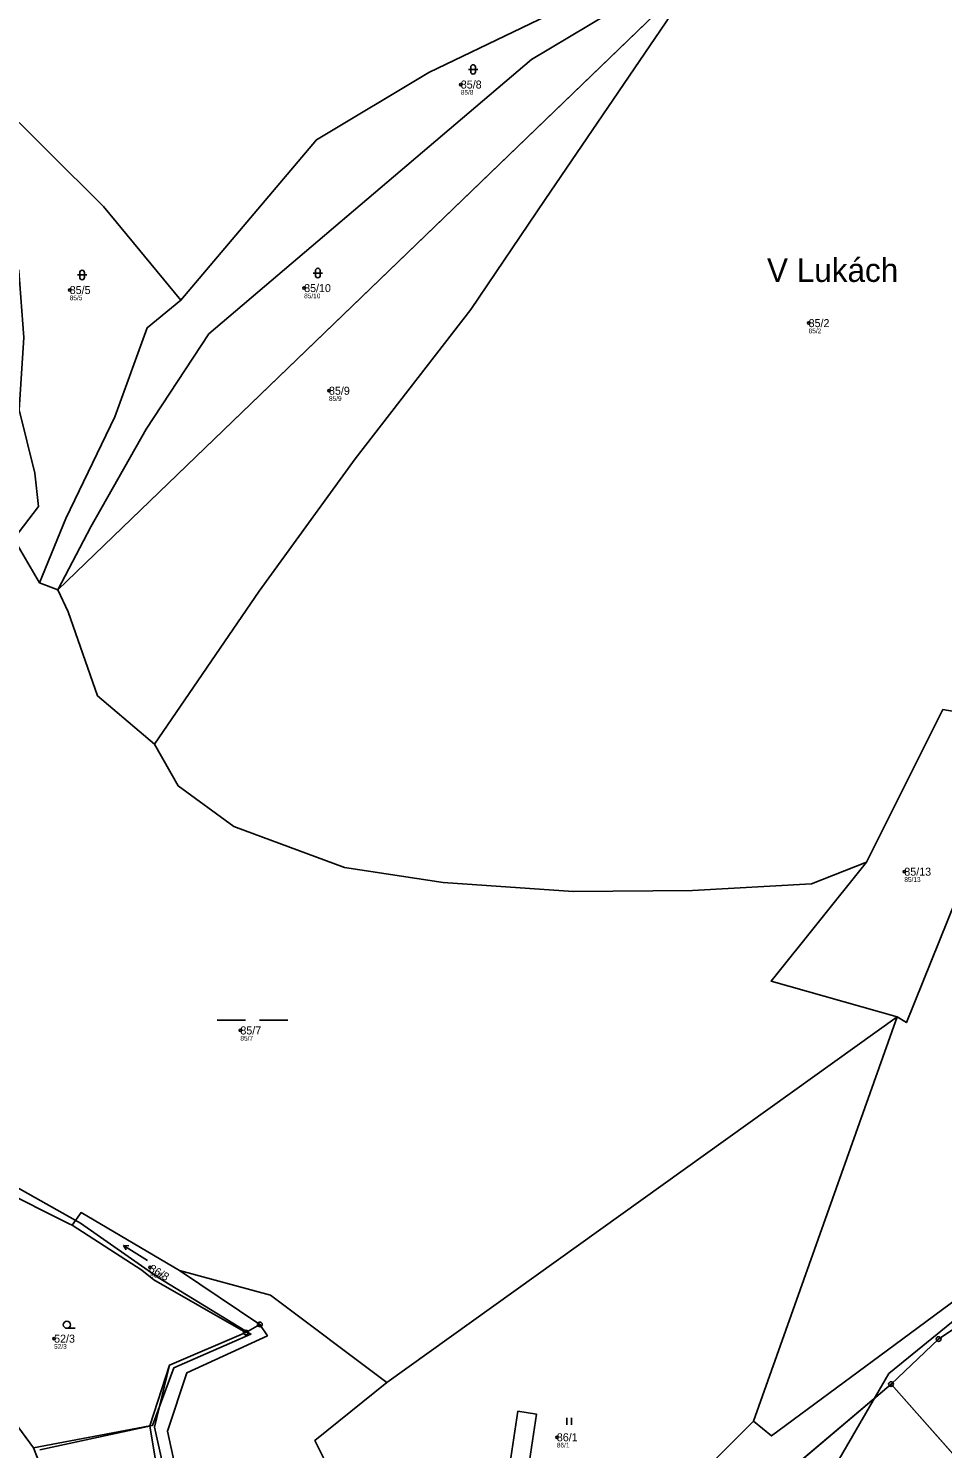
# Model space of a CAD drawing. Extents: x -734504 to -730695, y -1027923 to -1024502.
# Drawn here: x -732087.5 to -731893.3, y -1026542.3 to -1026240.6 of the extents above; entities that cross this region are included whole.
import ezdxf

# ---------------------------------------------------------------- set-up
doc = ezdxf.new("R2010")
doc.units = 0
for name, color, linetype in [('Definiční body', 7, 'Continuous'), ('Hranice parcel', 7, 'Continuous'), ('Parcelní čísla', 7, 'Continuous'), ('Polygon parcely', 7, 'Continuous'), ('Pop  PČ popisy', 7, 'Continuous'), ('Vnitřní kresba', 7, 'Continuous'), ('Věcná břemena k části', 7, 'Continuous'), ('Značky bodu BP', 7, 'Continuous'), ('Značky kultur', 7, 'Continuous')]:
    doc.layers.add(name, color=color, linetype=linetype)

msp = doc.modelspace()

# ---------------------------------------------------------------- linework, layer by layer
at = {"layer": 'Definiční body'}
for centre in [(-731995.62, -1026252.56), (-732078.69, -1026296.21), (-732028.9, -1026295.79), (-731921.74, -1026303.23), (-732023.62, -1026317.59), (-731901.41, -1026419.73), (-732042.44, -1026453.45), (-732061.61, -1026503.76), (-732082.01, -1026518.9), (-731975.22, -1026539.85)]:
    msp.add_circle(centre, 0.25, dxfattribs=at)
at = {"layer": 'Hranice parcel'}
for p, q in [((-731944.25, -1026227.88), (-732081.24, -1026359.9)), ((-732090.54, -1026349.05), (-732085.11, -1026358.39)), ((-732081.24, -1026359.9), (-732085.11, -1026358.39)), ((-731909.45, -1026417.69), (-731893.23, -1026385.31)), ((-732011.33, -1026528.18), (-731902.95, -1026450.55)), ((-731902.95, -1026450.55), (-731933.47, -1026536.4)), ((-732038.29, -1026515.88), (-732055.4, -1026504.45)), ((-732107.84, -1026512.97), (-732086.41, -1026542.06)), ((-732057.5, -1026524.5), (-732041.3, -1026517.6)), ((-732041.3, -1026517.6), (-732038.29, -1026515.88)), ((-732061.67, -1026537.42), (-732057.5, -1026524.5)), ((-731941.3, -1026559.94), (-731904.24, -1026528.54)), ((-731904.24, -1026528.54), (-731854.12, -1026585.13)), ((-732086.41, -1026542.06), (-732061.67, -1026537.42)), ((-732003.69, -1026606.79), (-731933.47, -1026536.4))]:
    msp.add_line(p, q, dxfattribs=at)
for points in [[(-732055.09, -1026298.35), (-732026.3, -1026264.29), (-732002.43, -1026250.04), (-731962.89, -1026230.97), (-731942.08, -1026219.52), (-731920.65, -1026210.41), (-731899.04, -1026202.63), (-731850.9, -1026193.5), (-731840.41, -1026195.09), (-731822.28, -1026197)], [(-732081.24, -1026359.9), (-732074.18, -1026346.51), (-732062.48, -1026325.78), (-732049.12, -1026305.53), (-731980.61, -1026247.22), (-731960.43, -1026235.2), (-731944.25, -1026227.88)], [(-731944.25, -1026227.88), (-731977.71, -1026276.97), (-731993.49, -1026300.34), (-732018.05, -1026332.04), (-732038.44, -1026360.19), (-732060.71, -1026392.67)], [(-732098.64, -1026239.13), (-732095.48, -1026254.73), (-732071.52, -1026278.48), (-732055.09, -1026298.35)], [(-732112.72, -1026262.99), (-732112.35, -1026263.41), (-732092.28, -1026286.34), (-732089.52, -1026292.13), (-732088.43, -1026306.25), (-732089.41, -1026321.62), (-732086.1, -1026335.12), (-732085.34, -1026342.14), (-732090.54, -1026349.05)], [(-732085.11, -1026358.39), (-732079.53, -1026344.75), (-732069.09, -1026323.11), (-732062.24, -1026304.22), (-732055.09, -1026298.35)], [(-732060.71, -1026392.67), (-732072.81, -1026382.37), (-732079.01, -1026364.54), (-732081.24, -1026359.9)], [(-731893.23, -1026385.31), (-731880.77, -1026387.46), (-731886.94, -1026416.97), (-731900.98, -1026451.78), (-731902.95, -1026450.55)], [(-732060.71, -1026392.67), (-732055.64, -1026401.5), (-732043.83, -1026410.14), (-732020.34, -1026418.85), (-731999.36, -1026422.02), (-731971.77, -1026423.96), (-731946.4, -1026423.72), (-731921.13, -1026422.29), (-731909.45, -1026417.69)], [(-731902.95, -1026450.55), (-731929.73, -1026442.95), (-731909.45, -1026417.69)], [(-731933.47, -1026536.4), (-731929.66, -1026539.55), (-731906.63, -1026522.55), (-731840.62, -1026473.81), (-731836.61, -1026470.85)], [(-732078.18, -1026494.83), (-732078.97, -1026494.43), (-732093.65, -1026487.07)], [(-732078.18, -1026494.83), (-732076.27, -1026492.11), (-732055.4, -1026504.45)], [(-732041.3, -1026517.6), (-732060.85, -1026506.42), (-732063.41, -1026504.38), (-732078.18, -1026494.83)], [(-732055.4, -1026504.45), (-732036.03, -1026509.68), (-732011.33, -1026528.18)], [(-731875.02, -1026506.23), (-731894.12, -1026519), (-731904.24, -1026528.54)], [(-732038.29, -1026515.88), (-732036.71, -1026518.29), (-732053.85, -1026526.19), (-732057.95, -1026538.52), (-732053.99, -1026556.75), (-732052.3, -1026560.32), (-732048.49, -1026568.32), (-732041.78, -1026578.69), (-732036.27, -1026587.95)], [(-732036.27, -1026587.95), (-732054.94, -1026563.48), (-732060.7, -1026537.67), (-732057.5, -1026524.5)], [(-732011.33, -1026528.18), (-732026.64, -1026540.54), (-732014.98, -1026563.87), (-732007.99, -1026591.06), (-732027.04, -1026601.59)], [(-732032.04, -1026600.26), (-732048.29, -1026578.92), (-732057.25, -1026564.44), (-732061.67, -1026537.42)], [(-732086.41, -1026542.06), (-732080.33, -1026557.64), (-732075.27, -1026575.33), (-732072.4, -1026590.69), (-732070.5, -1026609.31), (-732069.79, -1026623.89), (-732069.53, -1026637.07)]]:
    msp.add_lwpolyline(points, dxfattribs=at)
at = {"layer": 'Polygon parcely'}
for points in [[(-731875.94, -1026134.56), (-731901.72, -1026137), (-731916.33, -1026142.85), (-731944.2, -1026152.26), (-731960.77, -1026154.93), (-731980.68, -1026160.82), (-732001.38, -1026176.73), (-732017.86, -1026187.31), (-732030.07, -1026195.99), (-732035.43, -1026196.24), (-732047.19, -1026196.79), (-732059.27, -1026203.83), (-732083.66, -1026221.24), (-732098.64, -1026239.13), (-732095.48, -1026254.73), (-732071.52, -1026278.48), (-732055.09, -1026298.35), (-732026.3, -1026264.29), (-732002.43, -1026250.04), (-731962.89, -1026230.97), (-731942.08, -1026219.52), (-731920.65, -1026210.41), (-731899.04, -1026202.63), (-731850.9, -1026193.5)], [(-731850.9, -1026193.5), (-731899.04, -1026202.63), (-731920.65, -1026210.41), (-731942.08, -1026219.52), (-731962.89, -1026230.97), (-732002.43, -1026250.04), (-732026.3, -1026264.29), (-732055.09, -1026298.35), (-732062.24, -1026304.22), (-732069.09, -1026323.11), (-732079.53, -1026344.75), (-732085.11, -1026358.39), (-732081.24, -1026359.9), (-732074.18, -1026346.51), (-732062.48, -1026325.78), (-732049.12, -1026305.53), (-731980.61, -1026247.22), (-731960.43, -1026235.2), (-731944.25, -1026227.88), (-731918.31, -1026216.91), (-731894.54, -1026208.68), (-731851.42, -1026197.61)], [(-731851.42, -1026197.61), (-731894.54, -1026208.68), (-731918.31, -1026216.91), (-731944.25, -1026227.88), (-731977.71, -1026276.97), (-731993.49, -1026300.34), (-732018.05, -1026332.04), (-732038.44, -1026360.19), (-732060.71, -1026392.67), (-732055.64, -1026401.5), (-732043.83, -1026410.14), (-732020.34, -1026418.85), (-731999.36, -1026422.02), (-731971.77, -1026423.96), (-731946.4, -1026423.72), (-731921.13, -1026422.29), (-731909.45, -1026417.69), (-731893.23, -1026385.31)], [(-732090.54, -1026349.05), (-732085.34, -1026342.14), (-732086.1, -1026335.12), (-732089.41, -1026321.62)], [(-732093.65, -1026487.07), (-732078.97, -1026494.43), (-732078.18, -1026494.83), (-732076.27, -1026492.11), (-732055.4, -1026504.45), (-732036.03, -1026509.68), (-732011.33, -1026528.18), (-731902.95, -1026450.55), (-731929.73, -1026442.95), (-731909.45, -1026417.69), (-731921.13, -1026422.29), (-731946.4, -1026423.72), (-731971.77, -1026423.96), (-731999.36, -1026422.02), (-732020.34, -1026418.85), (-732043.83, -1026410.14), (-732055.64, -1026401.5), (-732060.71, -1026392.67), (-732072.81, -1026382.37), (-732079.01, -1026364.54), (-732081.24, -1026359.9), (-732085.11, -1026358.39), (-732090.54, -1026349.05)], [(-731886.94, -1026416.97), (-731900.98, -1026451.78), (-731902.95, -1026450.55), (-731933.47, -1026536.4), (-731929.66, -1026539.55), (-731906.63, -1026522.55), (-731840.62, -1026473.81)], [(-732080.33, -1026557.64), (-732086.41, -1026542.06), (-732107.84, -1026512.97)]]:
    msp.add_lwpolyline(points, dxfattribs=at)
for points in [[(-732081.24, -1026359.9), (-732079.01, -1026364.54), (-732072.81, -1026382.37), (-732060.71, -1026392.67), (-732038.44, -1026360.19), (-732018.05, -1026332.04), (-731993.49, -1026300.34), (-731977.71, -1026276.97), (-731944.25, -1026227.88)], [(-731944.25, -1026227.88), (-731960.43, -1026235.2), (-731980.61, -1026247.22), (-732049.12, -1026305.53), (-732062.48, -1026325.78), (-732074.18, -1026346.51), (-732081.24, -1026359.9)], [(-732079.53, -1026344.75), (-732069.09, -1026323.11), (-732062.24, -1026304.22), (-732055.09, -1026298.35), (-732071.52, -1026278.48), (-732095.48, -1026254.73), (-732098.64, -1026239.13), (-732105.01, -1026249.93), (-732112.72, -1026262.99), (-732112.35, -1026263.41), (-732092.28, -1026286.34), (-732089.52, -1026292.13), (-732088.43, -1026306.25), (-732089.41, -1026321.62), (-732086.1, -1026335.12), (-732085.34, -1026342.14), (-732090.54, -1026349.05), (-732085.11, -1026358.39)], [(-731893.23, -1026385.31), (-731909.45, -1026417.69), (-731929.73, -1026442.95), (-731902.95, -1026450.55), (-731900.98, -1026451.78), (-731886.94, -1026416.97), (-731880.77, -1026387.46)], [(-732003.69, -1026606.79), (-731933.47, -1026536.4), (-731902.95, -1026450.55), (-732011.33, -1026528.18), (-732026.64, -1026540.54), (-732014.98, -1026563.87), (-732007.99, -1026591.06), (-732027.04, -1026601.59), (-732016.67, -1026616.14)], [(-731941.3, -1026559.94), (-731904.24, -1026528.54), (-731894.12, -1026519), (-731875.02, -1026506.23), (-731843.13, -1026479.69), (-731836.61, -1026470.85), (-731840.62, -1026473.81), (-731906.63, -1026522.55), (-731929.66, -1026539.55), (-731933.47, -1026536.4), (-732003.69, -1026606.79)], [(-732086.41, -1026542.06), (-732061.67, -1026537.42), (-732057.5, -1026524.5), (-732041.3, -1026517.6), (-732060.85, -1026506.42), (-732063.41, -1026504.38), (-732078.18, -1026494.83), (-732078.97, -1026494.43), (-732093.65, -1026487.07), (-732103.42, -1026496.73), (-732107.84, -1026512.97)], [(-732055.4, -1026504.45), (-732076.27, -1026492.11), (-732078.18, -1026494.83), (-732063.41, -1026504.38), (-732060.85, -1026506.42), (-732041.3, -1026517.6), (-732038.29, -1026515.88)], [(-732041.78, -1026578.69), (-732036.27, -1026587.95), (-732030.5, -1026596.09), (-732027.04, -1026601.59), (-732007.99, -1026591.06), (-732014.98, -1026563.87), (-732026.64, -1026540.54), (-732011.33, -1026528.18), (-732036.03, -1026509.68), (-732055.4, -1026504.45), (-732038.29, -1026515.88), (-732036.71, -1026518.29), (-732053.85, -1026526.19), (-732057.95, -1026538.52), (-732053.99, -1026556.75), (-732052.3, -1026560.32), (-732048.49, -1026568.32)], [(-731875.02, -1026506.23), (-731894.12, -1026519), (-731904.24, -1026528.54), (-731854.12, -1026585.13), (-731809.25, -1026635.79), (-731806.59, -1026638.79), (-731805.23, -1026640.33), (-731780.21, -1026614.31), (-731778.03, -1026612.05), (-731779.93, -1026609.96)], [(-732041.3, -1026517.6), (-732057.5, -1026524.5), (-732060.7, -1026537.67), (-732054.94, -1026563.48), (-732036.27, -1026587.95), (-732041.78, -1026578.69), (-732048.49, -1026568.32), (-732052.3, -1026560.32), (-732053.99, -1026556.75), (-732057.95, -1026538.52), (-732053.85, -1026526.19), (-732036.71, -1026518.29), (-732038.29, -1026515.88)], [(-732036.27, -1026587.95), (-732054.94, -1026563.48), (-732060.7, -1026537.67), (-732057.5, -1026524.5), (-732061.67, -1026537.42), (-732057.25, -1026564.44), (-732048.29, -1026578.92), (-732032.04, -1026600.26), (-732028.96, -1026602.66), (-732030.5, -1026596.09)], [(-731836.27, -1026672.06), (-731828.58, -1026664.25), (-731838.08, -1026652.18), (-731857.9, -1026589.18), (-731854.12, -1026585.13), (-731904.24, -1026528.54), (-731941.3, -1026559.94), (-731906.94, -1026596.3), (-731863.15, -1026642.98), (-731840.47, -1026668.03), (-731837.58, -1026670.8)], [(-732070.5, -1026609.31), (-732069.79, -1026623.89), (-732069.53, -1026637.07), (-732059.39, -1026626.01), (-732059.07, -1026625.66), (-732035.48, -1026606.53), (-732032.04, -1026600.26), (-732048.29, -1026578.92), (-732057.25, -1026564.44), (-732061.67, -1026537.42), (-732086.41, -1026542.06), (-732080.33, -1026557.64), (-732075.27, -1026575.33), (-732072.4, -1026590.69)]]:
    msp.add_lwpolyline(points, close=True, dxfattribs=at)
at = {"layer": 'Vnitřní kresba'}
for points in [[(-732087.21, -1026202.94), (-732124.38, -1026256.02), (-732127.4, -1026270.43), (-732119.25, -1026270.06), (-732111.46, -1026276.95), (-732101.04, -1026293.95), (-732098.48, -1026317.36), (-732093.95, -1026341.22), (-732102.61, -1026350.68), (-732100.36, -1026363.51), (-732112.7, -1026377.78), (-732125.85, -1026384.35), (-732139.63, -1026380.35), (-732151.22, -1026374.07), (-732148.01, -1026380.94), (-732137.18, -1026420.85), (-732119.06, -1026460.17), (-732103.36, -1026479.26), (-732076.43, -1026494.41), (-732059.88, -1026505.92), (-732040.2, -1026517.94), (-732056.55, -1026525.07), (-732061.13, -1026537.35), (-732085.01, -1026542.48)], [(-731904.67, -1026526.33), (-731836.61, -1026470.85)], [(-731927.58, -1026565.74), (-731904.67, -1026526.33)]]:
    msp.add_lwpolyline(points, dxfattribs=at)
at = {"layer": 'Věcná břemena k části'}
msp.add_lwpolyline([(-731983.53, -1026534.33), (-731985.18, -1026545.64), (-731987.2, -1026558.62), (-731990.82, -1026581.16), (-731993.23, -1026596.31), (-731993.71, -1026599.3), (-731989.11, -1026595.84), (-731988.41, -1026591.48), (-731986.87, -1026581.79), (-731983.25, -1026559.25), (-731981.23, -1026546.24), (-731979.57, -1026534.91)], close=True, dxfattribs=at)
at = {"layer": 'Značky bodu BP'}
for centre, radius in [((-732041.3, -1026517.6), 0.5), ((-732041.3, -1026517.6), 0.0303), ((-732038.29, -1026515.88), 0.5), ((-732038.29, -1026515.88), 0.0303), ((-731894.12, -1026519), 0.5), ((-731894.12, -1026519), 0.0303), ((-731904.24, -1026528.54), 0.5), ((-731904.24, -1026528.54), 0.0303)]:
    msp.add_circle(centre, radius, dxfattribs=at)
at = {"layer": 'Značky kultur'}
for p, q in [((-731993.51, -1026248.86), (-731993.51, -1026249.86)), ((-731992.51, -1026249.86), (-731992.51, -1026248.86)), ((-731994.01, -1026249.36), (-731992.01, -1026249.36)), ((-732077.06, -1026293.01), (-732075.06, -1026293.01)), ((-732076.56, -1026292.51), (-732076.56, -1026293.51)), ((-732075.56, -1026293.51), (-732075.56, -1026292.51)), ((-732026.99, -1026292.59), (-732024.99, -1026292.59)), ((-732026.49, -1026292.09), (-732026.49, -1026293.09)), ((-732025.49, -1026293.09), (-732025.49, -1026292.09)), ((-732047.38, -1026451.25), (-732041.38, -1026451.25)), ((-732038.38, -1026451.25), (-732032.38, -1026451.25)), ((-732062.18, -1026502.29), (-732067.26, -1026499.11)), ((-732067.26, -1026499.11), (-732066.7, -1026500.06)), ((-732067.26, -1026499.11), (-732066.17, -1026499.21)), ((-732079.3, -1026516.7), (-732077.55, -1026516.7)), ((-731973.1, -1026537.19), (-731973.1, -1026535.69)), ((-731972.1, -1026537.19), (-731972.1, -1026535.69))]:
    msp.add_line(p, q, dxfattribs=at)
msp.add_circle((-732079.3, -1026515.95), 0.75, dxfattribs=at)
for centre, start, end in [((-731993.01, -1026248.86), 0, 180), ((-731993.01, -1026249.86), 180, 359.9879), ((-732076.06, -1026292.51), 0, 180), ((-732076.06, -1026293.51), 180, 359.9879), ((-732025.99, -1026292.09), 0, 180), ((-732025.99, -1026293.09), 180, 359.9879)]:
    msp.add_arc(centre, 0.5, start, end, dxfattribs=at)

# ---------------------------------------------------------------- texts
at = {"layer": 'Definiční body'}
for s, p in [('85/8', (-731995.62, -1026254.72)), ('85/5', (-732078.69, -1026298.37)), ('85/10', (-732028.9, -1026297.95)), ('85/2', (-731921.74, -1026305.39)), ('85/9', (-732023.62, -1026319.75)), ('85/13', (-731901.41, -1026421.89)), ('85/7', (-732042.44, -1026455.61)), ('86/8', (-732061.61, -1026505.92)), ('52/3', (-732082.01, -1026521.06)), ('86/1', (-731975.22, -1026542.01))]:
    msp.add_text(s, height=1, dxfattribs=at).set_placement(p)
at = {"layer": 'Parcelní čísla'}
for s, p in [('85/8', (-731995.62, -1026253.41)), ('85/5', (-732078.69, -1026297.06)), ('85/10', (-732028.9, -1026296.64)), ('85/2', (-731921.74, -1026304.08)), ('85/9', (-732023.62, -1026318.44)), ('85/13', (-731901.41, -1026420.58)), ('85/7', (-732042.44, -1026454.3)), ('52/3', (-732082.01, -1026519.75)), ('86/1', (-731975.22, -1026540.7))]:
    msp.add_text(s, height=1.7, dxfattribs=at).set_placement(p)
msp.add_text('86/8', height=1.7, rotation=330, dxfattribs=at).set_placement((-732062.04, -1026504.5))
at = {"layer": 'Pop  PČ popisy'}
msp.add_text('V Lukách', height=5, dxfattribs=at).set_placement((-731930.58, -1026294.48))

doc.saveas('drawing.dxf')
